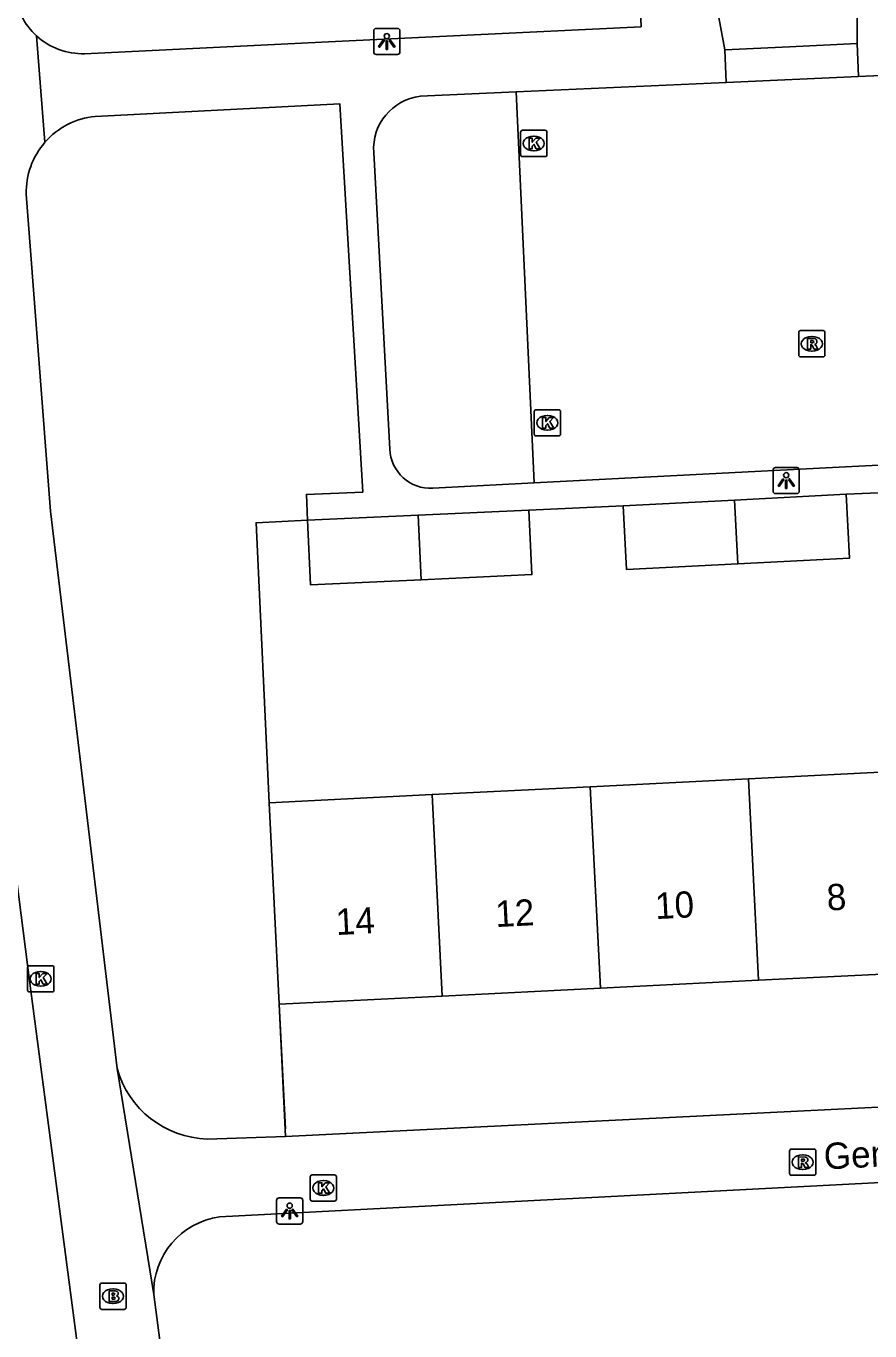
# Model space of a CAD drawing. Extents: x 161084 to 161928, y 385355 to 386522.
# Drawn here: x 161300.26 to 161332.38, y 385622.14 to 385671.84 of the extents above; entities that cross this region are included whole.
import ezdxf

# ---------------------------------------------------------------- set-up
doc = ezdxf.new("R2010")
doc.units = 0
for name, color, linetype in [('IMGEO_Brandkraan', 7, 'Continuous'), ('IMGEO_Groenvoorziening', 7, 'Continuous'), ('IMGEO_Hek', 7, 'Continuous'), ('IMGEO_Kolk', 7, 'Continuous'), ('IMGEO_Lichtpunt', 7, 'Continuous'), ('IMGEO_Openbare_ruimte_label', 7, 'Continuous'), ('IMGEO_Pand', 7, 'Continuous'), ('IMGEO_Pand_nummerreeks', 7, 'Continuous'), ('IMGEO_Rijbaan_lokaal_open', 7, 'Continuous'), ('IMGEO_Rioolput', 7, 'Continuous'), ('IMGEO_Voetpad_open', 7, 'Continuous')]:
    doc.layers.add(name, color=color, linetype=linetype)

msp = doc.modelspace()

# ---------------------------------------------------------------- linework, layer by layer
at = {"layer": 'IMGEO_Brandkraan'}
for p, q in [((161303.066, 385623.038), (161303.066, 385623.89)), ((161303.141, 385623.964), (161303.993, 385623.964)), ((161303.554, 385623.744), (161303.579, 385623.744)), ((161304.067, 385623.89), (161304.067, 385623.038)), ((161303.577, 385623.184), (161303.552, 385623.184)), ((161303.993, 385622.964), (161303.141, 385622.964))]:
    msp.add_line(p, q, dxfattribs=at)
for points in [[(161303.066, 385623.038), (161303.066, 385623.89)], [(161303.141, 385623.964), (161303.993, 385623.964)], [(161303.414, 385623.664), (161303.414, 385623.264), (161303.627, 385623.264)], [(161303.645, 385623.664), (161303.414, 385623.664)], [(161304.067, 385623.89), (161304.067, 385623.038)], [(161303.593, 385623.583), (161303.539, 385623.583), (161303.539, 385623.507)], [(161303.539, 385623.507), (161303.592, 385623.507)], [(161303.601, 385623.431), (161303.539, 385623.431), (161303.539, 385623.35)], [(161303.539, 385623.35), (161303.601, 385623.35)], [(161303.993, 385622.964), (161303.141, 385622.964)]]:
    msp.add_lwpolyline(points, dxfattribs=at)
for centre, radius, start, end in [((161303.143, 385623.888), 0.0765, 91.552, 178.448), ((161303.143, 385623.888), 0.0765, 91.552, 178.448), ((161303.649, 385623.519), 0.145, 59.4692, 91.5367), ((161303.674, 385623.566), 0.0922, 285.5137, 58.1501), ((161303.991, 385623.888), 0.0765, 1.552, 88.448), ((161303.991, 385623.888), 0.0765, 1.552, 88.448), ((161303.594, 385623.545), 0.0379, 267.8285, 90.9355), ((161303.602, 385623.39), 0.0404, 269.8759, 90.5077), ((161303.633, 385623.515), 0.251, 268.6676, 293.5347), ((161303.679, 385623.374), 0.105, 301.3115, 78.989), ((161303.143, 385623.04), 0.0765, 181.552, 268.448), ((161303.143, 385623.04), 0.0765, 181.552, 268.448), ((161303.991, 385623.04), 0.0765, 271.552, 358.448), ((161303.991, 385623.04), 0.0765, 271.552, 358.448)]:
    msp.add_arc(centre, radius, start, end, dxfattribs=at)
for centre, major_axis, ratio, start_param, end_param in [((161303.553, 385623.464), (-0.387, 0.002), 0.722429, 4.712389, 7.853982), ((161303.578, 385623.464), (-0.39, 0.002), 0.717154, 1.570796, 4.712389)]:
    msp.add_ellipse(centre, major_axis=major_axis, ratio=ratio, start_param=start_param, end_param=end_param, dxfattribs=at)
at = {"layer": 'IMGEO_Groenvoorziening'}
for points in [[(161309.51, 385642.259), (161309.015, 385652.926), (161310.973, 385653.017)], [(161310.128, 385629.541), (161309.893, 385634.588)]]:
    msp.add_lwpolyline(points, dxfattribs=at)
at = {"layer": 'IMGEO_Hek'}
for points in [[(161309.51, 385642.259), (161309.015, 385652.926), (161310.973, 385653.017)], [(161309.893, 385634.588), (161310.13, 385629.841)]]:
    msp.add_lwpolyline(points, dxfattribs=at)
at = {"layer": 'IMGEO_Kolk'}
for p, q in [((161319.159, 385667.871), (161320.011, 385667.871)), ((161319.084, 385666.945), (161319.084, 385667.797)), ((161319.572, 385667.651), (161319.597, 385667.651)), ((161320.085, 385667.797), (161320.085, 385666.945)), ((161320.011, 385666.871), (161319.159, 385666.871)), ((161319.595, 385667.091), (161319.57, 385667.091)), ((161319.601, 385656.304), (161319.601, 385657.156)), ((161319.676, 385657.23), (161320.528, 385657.23)), ((161320.089, 385657.01), (161320.114, 385657.01)), ((161320.602, 385657.156), (161320.602, 385656.304)), ((161320.112, 385656.45), (161320.087, 385656.45)), ((161320.528, 385656.23), (161319.676, 385656.23)), ((161300.391, 385636.052), (161301.243, 385636.052)), ((161300.316, 385635.126), (161300.316, 385635.978)), ((161300.804, 385635.832), (161300.829, 385635.832)), ((161301.317, 385635.978), (161301.317, 385635.126)), ((161300.827, 385635.272), (161300.802, 385635.272)), ((161301.243, 385635.052), (161300.391, 385635.052)), ((161311.073, 385627.16), (161311.073, 385628.012)), ((161311.148, 385628.086), (161312, 385628.086)), ((161311.561, 385627.866), (161311.586, 385627.866)), ((161312.074, 385628.012), (161312.074, 385627.16)), ((161311.584, 385627.306), (161311.559, 385627.306)), ((161312, 385627.086), (161311.148, 385627.086))]:
    msp.add_line(p, q, dxfattribs=at)
for points in [[(161319.159, 385667.871), (161320.011, 385667.871)], [(161319.084, 385666.945), (161319.084, 385667.797)], [(161319.405, 385667.571), (161319.528, 385667.571), (161319.528, 385667.42), (161319.658, 385667.571), (161319.822, 385667.571), (161319.676, 385667.42), (161319.829, 385667.171), (161319.677, 385667.171), (161319.592, 385667.335), (161319.528, 385667.268), (161319.528, 385667.171), (161319.405, 385667.171), (161319.405, 385667.571)], [(161320.085, 385667.797), (161320.085, 385666.945)], [(161320.011, 385666.871), (161319.159, 385666.871)], [(161319.601, 385656.304), (161319.601, 385657.156)], [(161319.676, 385657.23), (161320.528, 385657.23)], [(161319.922, 385656.93), (161320.045, 385656.93), (161320.045, 385656.779), (161320.175, 385656.93), (161320.339, 385656.93), (161320.193, 385656.779), (161320.346, 385656.53), (161320.194, 385656.53), (161320.109, 385656.694), (161320.045, 385656.627), (161320.045, 385656.53), (161319.922, 385656.53), (161319.922, 385656.93)], [(161320.602, 385657.156), (161320.602, 385656.304)], [(161320.528, 385656.23), (161319.676, 385656.23)], [(161300.391, 385636.052), (161301.243, 385636.052)], [(161300.316, 385635.126), (161300.316, 385635.978)], [(161300.637, 385635.752), (161300.76, 385635.752), (161300.76, 385635.601), (161300.89, 385635.752), (161301.054, 385635.752), (161300.908, 385635.601), (161301.061, 385635.352), (161300.909, 385635.352), (161300.824, 385635.516), (161300.76, 385635.449), (161300.76, 385635.352), (161300.637, 385635.352), (161300.637, 385635.752)], [(161301.317, 385635.978), (161301.317, 385635.126)], [(161301.243, 385635.052), (161300.391, 385635.052)], [(161311.073, 385627.16), (161311.073, 385628.012)], [(161311.148, 385628.086), (161312, 385628.086)], [(161311.394, 385627.786), (161311.517, 385627.786), (161311.517, 385627.635), (161311.647, 385627.786), (161311.811, 385627.786), (161311.665, 385627.635), (161311.818, 385627.386), (161311.666, 385627.386), (161311.581, 385627.55), (161311.517, 385627.483), (161311.517, 385627.386), (161311.394, 385627.386), (161311.394, 385627.786)], [(161312.074, 385628.012), (161312.074, 385627.16)], [(161312, 385627.086), (161311.148, 385627.086)]]:
    msp.add_lwpolyline(points, dxfattribs=at)
for centre, start, end in [((161319.161, 385667.795), 91.552, 178.448), ((161319.161, 385667.795), 91.552, 178.448), ((161320.009, 385667.795), 1.552, 88.448), ((161320.009, 385667.795), 1.552, 88.448), ((161319.161, 385666.947), 181.552, 268.448), ((161319.161, 385666.947), 181.552, 268.448), ((161320.009, 385666.947), 271.552, 358.448), ((161320.009, 385666.947), 271.552, 358.448), ((161319.678, 385657.154), 91.552, 178.448), ((161319.678, 385657.154), 91.552, 178.448), ((161320.526, 385657.154), 1.552, 88.448), ((161320.526, 385657.154), 1.552, 88.448), ((161319.678, 385656.306), 181.552, 268.448), ((161319.678, 385656.306), 181.552, 268.448), ((161320.526, 385656.306), 271.552, 358.448), ((161320.526, 385656.306), 271.552, 358.448), ((161300.393, 385635.976), 91.552, 178.448), ((161300.393, 385635.976), 91.552, 178.448), ((161301.241, 385635.976), 1.552, 88.448), ((161301.241, 385635.976), 1.552, 88.448), ((161300.393, 385635.128), 181.552, 268.448), ((161300.393, 385635.128), 181.552, 268.448), ((161301.241, 385635.128), 271.552, 358.448), ((161301.241, 385635.128), 271.552, 358.448), ((161311.15, 385628.01), 91.552, 178.448), ((161311.15, 385628.01), 91.552, 178.448), ((161311.998, 385628.01), 1.552, 88.448), ((161311.998, 385628.01), 1.552, 88.448), ((161311.15, 385627.162), 181.552, 268.448), ((161311.15, 385627.162), 181.552, 268.448), ((161311.998, 385627.162), 271.552, 358.448), ((161311.998, 385627.162), 271.552, 358.448)]:
    msp.add_arc(centre, 0.0765, start, end, dxfattribs=at)
for centre, major_axis, ratio, start_param, end_param in [((161319.571, 385667.371), (-0.387, 0.002), 0.722429, 4.712389, 7.853982), ((161319.596, 385667.371), (-0.39, 0.002), 0.717154, 1.570796, 4.712389), ((161320.088, 385656.73), (-0.387, 0.002), 0.722429, 4.712389, 7.853982), ((161320.113, 385656.73), (-0.39, 0.002), 0.717154, 1.570796, 4.712389), ((161300.803, 385635.552), (-0.387, 0.002), 0.722429, 4.712389, 7.853982), ((161300.828, 385635.552), (-0.39, 0.002), 0.717154, 1.570796, 4.712389), ((161311.56, 385627.586), (-0.387, 0.002), 0.722429, 4.712389, 7.853982), ((161311.585, 385627.586), (-0.39, 0.002), 0.717154, 1.570796, 4.712389)]:
    msp.add_ellipse(centre, major_axis=major_axis, ratio=ratio, start_param=start_param, end_param=end_param, dxfattribs=at)
at = {"layer": 'IMGEO_Lichtpunt'}
for p, q in [((161313.491, 385671.661), (161313.491, 385670.854)), ((161313.491, 385671.661), (161313.491, 385670.854)), ((161314.393, 385671.756), (161313.585, 385671.756)), ((161314.393, 385671.756), (161313.585, 385671.756)), ((161314.487, 385670.854), (161314.487, 385671.661)), ((161314.487, 385670.854), (161314.487, 385671.661)), ((161313.585, 385670.76), (161314.393, 385670.76)), ((161313.585, 385670.76), (161314.393, 385670.76)), ((161329.6, 385655.03), (161328.792, 385655.03)), ((161329.6, 385655.03), (161328.792, 385655.03)), ((161328.698, 385654.935), (161328.698, 385654.128)), ((161328.698, 385654.935), (161328.698, 385654.128)), ((161329.694, 385654.128), (161329.694, 385654.935)), ((161329.694, 385654.128), (161329.694, 385654.935)), ((161328.792, 385654.034), (161329.6, 385654.034)), ((161328.792, 385654.034), (161329.6, 385654.034)), ((161309.794, 385627.115), (161309.794, 385626.308)), ((161309.794, 385627.115), (161309.794, 385626.308)), ((161310.696, 385627.21), (161309.888, 385627.21)), ((161310.696, 385627.21), (161309.888, 385627.21)), ((161310.79, 385626.308), (161310.79, 385627.115)), ((161310.79, 385626.308), (161310.79, 385627.115)), ((161309.888, 385626.214), (161310.696, 385626.214)), ((161309.888, 385626.214), (161310.696, 385626.214))]:
    msp.add_line(p, q, dxfattribs=at)
for points in [[(161313.865, 385671.325), (161313.904, 385671.297), (161313.716, 385671.035), (161313.678, 385671.062), (161313.865, 385671.325)], [(161313.967, 385671.277), (161314.014, 385671.277), (161314.014, 385670.955), (161313.967, 385670.955), (161313.967, 385671.277)], [(161314.077, 385671.297), (161314.115, 385671.324), (161314.302, 385671.062), (161314.263, 385671.034), (161314.077, 385671.297)], [(161329.072, 385654.599), (161329.111, 385654.571), (161328.923, 385654.309), (161328.885, 385654.336), (161329.072, 385654.599)], [(161329.174, 385654.551), (161329.221, 385654.551), (161329.221, 385654.229), (161329.174, 385654.229), (161329.174, 385654.551)], [(161329.284, 385654.571), (161329.322, 385654.598), (161329.509, 385654.336), (161329.47, 385654.308), (161329.284, 385654.571)], [(161310.168, 385626.779), (161310.207, 385626.751), (161310.019, 385626.489), (161309.981, 385626.516), (161310.168, 385626.779)], [(161310.27, 385626.731), (161310.317, 385626.731), (161310.317, 385626.409), (161310.27, 385626.409), (161310.27, 385626.731)], [(161310.38, 385626.751), (161310.418, 385626.778), (161310.605, 385626.516), (161310.566, 385626.488), (161310.38, 385626.751)]]:
    msp.add_lwpolyline(points, dxfattribs=at)
for centre in [(161313.99, 385671.459), (161329.197, 385654.733), (161310.293, 385626.913)]:
    msp.add_circle(centre, 0.0994, dxfattribs=at)
for centre, start, end in [((161313.585, 385671.661), 90, 180), ((161313.585, 385671.661), 90, 180), ((161314.393, 385671.661), 0, 90), ((161314.393, 385671.661), 0, 90), ((161313.585, 385670.854), 180, 270), ((161313.585, 385670.854), 180, 270), ((161314.393, 385670.854), 270, 0), ((161314.393, 385670.854), 270, 360), ((161328.792, 385654.935), 90, 180), ((161328.792, 385654.935), 90, 180), ((161329.6, 385654.935), 0, 90), ((161329.6, 385654.935), 0, 90), ((161328.792, 385654.128), 180, 270), ((161328.792, 385654.128), 180, 270), ((161329.6, 385654.128), 270, 0), ((161329.6, 385654.128), 270, 360), ((161309.888, 385627.115), 90, 180), ((161309.888, 385627.115), 90, 180), ((161310.696, 385627.115), 0, 90), ((161310.696, 385627.115), 0, 90), ((161309.888, 385626.308), 180, 270), ((161309.888, 385626.308), 180, 270), ((161310.696, 385626.308), 270, 0), ((161310.696, 385626.308), 270, 360)]:
    msp.add_arc(centre, 0.0946, start, end, dxfattribs=at)
at = {"layer": 'IMGEO_Pand'}
for points in [[(161327.232, 385653.788), (161331.481, 385654.008)], [(161327.353, 385651.36), (161331.607, 385651.58), (161331.481, 385654.008)], [(161322.991, 385653.568), (161327.232, 385653.788)], [(161322.991, 385653.568), (161323.117, 385651.14), (161327.353, 385651.36)], [(161327.353, 385651.36), (161327.232, 385653.788)], [(161310.973, 385653.017), (161315.18, 385653.212)], [(161310.973, 385653.017), (161311.087, 385650.559), (161315.302, 385650.755)], [(161315.18, 385653.212), (161319.398, 385653.408)], [(161315.18, 385653.212), (161315.302, 385650.755)], [(161315.302, 385650.755), (161319.512, 385650.95), (161319.398, 385653.408)], [(161327.762, 385643.169), (161321.737, 385642.869)], [(161333.788, 385643.47), (161327.762, 385643.169)], [(161327.762, 385643.169), (161328.145, 385635.498)], [(161315.711, 385642.568), (161309.51, 385642.259)], [(161321.737, 385642.869), (161315.711, 385642.568)], [(161316.094, 385634.897), (161315.711, 385642.568)], [(161322.12, 385635.198), (161321.737, 385642.869)], [(161309.893, 385634.588), (161309.51, 385642.259)], [(161328.145, 385635.498), (161334.171, 385635.799)], [(161316.094, 385634.897), (161322.12, 385635.198)], [(161322.12, 385635.198), (161328.145, 385635.498)], [(161309.893, 385634.588), (161316.094, 385634.897)]]:
    msp.add_lwpolyline(points, dxfattribs=at)
at = {"layer": 'IMGEO_Rijbaan_lokaal_open'}
for points in [[(161326.915, 385669.698), (161331.944, 385669.924)], [(161331.944, 385669.924), (161339.868, 385670.281)], [(161318.92, 385669.338), (161326.915, 385669.698)], [(161319.602, 385654.445), (161318.92, 385669.338)], [(161297.348, 385663.583), (161297.477, 385662.072), (161297.96, 385655.516), (161298.709, 385648.536), (161300.404, 385635.389), (161302.494, 385619.451)], [(161340.58, 385655.511), (161331.457, 385655.048), (161319.602, 385654.445)]]:
    msp.add_lwpolyline(points, dxfattribs=at)
at = {"layer": 'IMGEO_Rioolput'}
for p, q in [((161329.67, 385659.315), (161329.67, 385660.167)), ((161329.745, 385660.241), (161330.597, 385660.241)), ((161330.158, 385660.021), (161330.183, 385660.021)), ((161330.671, 385660.167), (161330.671, 385659.315)), ((161330.181, 385659.461), (161330.156, 385659.461)), ((161330.597, 385659.241), (161329.745, 385659.241)), ((161329.322, 385628.142), (161329.322, 385628.994)), ((161329.397, 385629.068), (161330.249, 385629.068)), ((161329.81, 385628.848), (161329.835, 385628.848)), ((161330.323, 385628.994), (161330.323, 385628.142)), ((161329.833, 385628.288), (161329.808, 385628.288)), ((161330.249, 385628.068), (161329.397, 385628.068))]:
    msp.add_line(p, q, dxfattribs=at)
for points in [[(161329.67, 385659.315), (161329.67, 385660.167)], [(161329.745, 385660.241), (161330.597, 385660.241)], [(161330.259, 385659.939), (161330.007, 385659.941), (161330.007, 385659.541)], [(161330.671, 385660.167), (161330.671, 385659.315)], [(161330.007, 385659.541), (161330.131, 385659.541), (161330.131, 385659.703), (161330.142, 385659.703)], [(161330.185, 385659.86), (161330.131, 385659.86), (161330.131, 385659.779)], [(161330.131, 385659.779), (161330.183, 385659.779)], [(161330.189, 385659.674), (161330.26, 385659.541), (161330.4, 385659.541), (161330.335, 385659.667)], [(161330.597, 385659.241), (161329.745, 385659.241)], [(161329.322, 385628.142), (161329.322, 385628.994)], [(161329.397, 385629.068), (161330.249, 385629.068)], [(161329.911, 385628.766), (161329.659, 385628.768), (161329.659, 385628.368)], [(161329.837, 385628.687), (161329.783, 385628.687), (161329.783, 385628.606)], [(161329.783, 385628.606), (161329.835, 385628.606)], [(161330.323, 385628.994), (161330.323, 385628.142)], [(161329.659, 385628.368), (161329.783, 385628.368), (161329.783, 385628.53), (161329.794, 385628.53)], [(161329.841, 385628.501), (161329.912, 385628.368), (161330.052, 385628.368), (161329.987, 385628.494)], [(161330.249, 385628.068), (161329.397, 385628.068)]]:
    msp.add_lwpolyline(points, dxfattribs=at)
for centre, radius, start, end in [((161329.747, 385660.165), 0.0765, 91.552, 178.448), ((161329.747, 385660.165), 0.0765, 91.552, 178.448), ((161330.258, 385659.829), 0.109, 350.3612, 89.416), ((161330.595, 385660.165), 0.0765, 1.552, 88.448), ((161330.595, 385660.165), 0.0765, 1.552, 88.448), ((161330.141, 385659.65), 0.0533, 26.0293, 88.6989), ((161330.167, 385659.968), 0.19, 274.7715, 282.9687), ((161330.191, 385659.764), 0.0964, 77.0061, 93.1865), ((161330.205, 385659.821), 0.0378, 276.6634, 79.6772), ((161330.256, 385659.829), 0.112, 277.5842, 350.9817), ((161330.24, 385659.614), 0.108, 29.5134, 73.7905), ((161329.747, 385659.317), 0.0765, 181.552, 268.448), ((161329.747, 385659.317), 0.0765, 181.552, 268.448), ((161330.595, 385659.317), 0.0765, 271.552, 358.448), ((161330.595, 385659.317), 0.0765, 271.552, 358.448), ((161329.399, 385628.992), 0.0765, 91.552, 178.448), ((161329.399, 385628.992), 0.0765, 91.552, 178.448), ((161329.819, 385628.795), 0.19, 274.7715, 282.9687), ((161329.843, 385628.591), 0.0964, 77.0061, 93.1865), ((161329.857, 385628.648), 0.0378, 276.6634, 79.6772), ((161329.91, 385628.656), 0.109, 350.3612, 89.416), ((161329.908, 385628.656), 0.112, 277.5842, 350.9817), ((161330.247, 385628.992), 0.0765, 1.552, 88.448), ((161330.247, 385628.992), 0.0765, 1.552, 88.448), ((161329.399, 385628.144), 0.0765, 181.552, 268.448), ((161329.399, 385628.144), 0.0765, 181.552, 268.448), ((161329.793, 385628.477), 0.0533, 26.0293, 88.6989), ((161329.892, 385628.441), 0.108, 29.5134, 73.7905), ((161330.247, 385628.144), 0.0765, 271.552, 358.448), ((161330.247, 385628.144), 0.0765, 271.552, 358.448)]:
    msp.add_arc(centre, radius, start, end, dxfattribs=at)
for centre, major_axis, ratio, start_param, end_param in [((161330.157, 385659.741), (-0.387, 0.002), 0.722429, 4.712389, 7.853982), ((161330.182, 385659.741), (-0.39, 0.002), 0.717154, 1.570796, 4.712389), ((161329.809, 385628.568), (-0.387, 0.002), 0.722429, 4.712389, 7.853982), ((161329.834, 385628.568), (-0.39, 0.002), 0.717154, 1.570796, 4.712389)]:
    msp.add_ellipse(centre, major_axis=major_axis, ratio=ratio, start_param=start_param, end_param=end_param, dxfattribs=at)
at = {"layer": 'IMGEO_Voetpad_open'}
for points in [[(161323.608, 385673.441), (161323.667, 385671.816), (161312.292, 385671.264), (161302.483, 385670.788)], [(161331.899, 385671.174), (161331.899, 385672.456)], [(161326.625, 385672.163), (161326.857, 385670.931)], [(161300.975, 385667.416), (161300.654, 385671.47)], [(161326.857, 385670.931), (161329.324, 385671.05), (161331.899, 385671.174)], [(161326.915, 385669.698), (161326.857, 385670.931)], [(161331.899, 385671.174), (161331.944, 385669.924)], [(161310.973, 385653.017), (161310.927, 385654.003), (161313.073, 385654.095), (161312.207, 385668.874), (161302.885, 385668.399)], [(161315.266, 385669.173), (161318.92, 385669.338)], [(161314.106, 385655.725), (161313.492, 385667.026)], [(161303.721, 385632.139), (161301.19, 385653.36), (161300.263, 385665.439)], [(161319.602, 385654.445), (161315.736, 385654.239)], [(161331.481, 385654.008), (161335.129, 385654.169)], [(161319.398, 385653.408), (161322.991, 385653.568)], [(161305.114, 385623.524), (161303.721, 385632.139)], [(161352.704, 385631.654), (161310.128, 385629.541)], [(161310.128, 385629.541), (161307.156, 385629.45)], [(161357.99, 385629.103), (161307.623, 385626.483)], [(161305.114, 385623.524), (161305.617, 385619.727)]]:
    msp.add_lwpolyline(points, dxfattribs=at)
for centre, radius, start, end in [((161302.41, 385673.378), 2.593, 185.4559, 227.3702), ((161302.407, 385673.377), 2.59, 227.4106, 271.6903), ((161315.505, 385667.169), 2.018, 96.7907, 184.0775), ((161303.163, 385665.512), 2.901, 95.5005, 138.9656), ((161303.168, 385665.51), 2.906, 138.9976, 181.3902), ((161315.653, 385655.785), 1.548, 182.2291, 273.0627), ((161307.266, 385633.129), 3.681, 195.6037, 268.2869), ((161308.017, 385623.606), 2.904, 97.7959, 181.6134)]:
    msp.add_arc(centre, radius, start, end, dxfattribs=at)

# ---------------------------------------------------------------- texts
at = {"layer": 'IMGEO_Openbare_ruimte_label'}
msp.add_text('Generaal Pelpad', height=1, rotation=2.9797, dxfattribs=at).set_placement((161330.65, 385628.291))
at = {"layer": 'IMGEO_Pand_nummerreeks'}
for s, p in [('8', (161330.761, 385638.152)), ('12', (161318.143, 385637.522)), ('10', (161324.224, 385637.826)), ('14', (161312.07, 385637.219))]:
    msp.add_text(s, height=1, rotation=2.8551, dxfattribs=at).set_placement(p)

doc.saveas('drawing.dxf')
